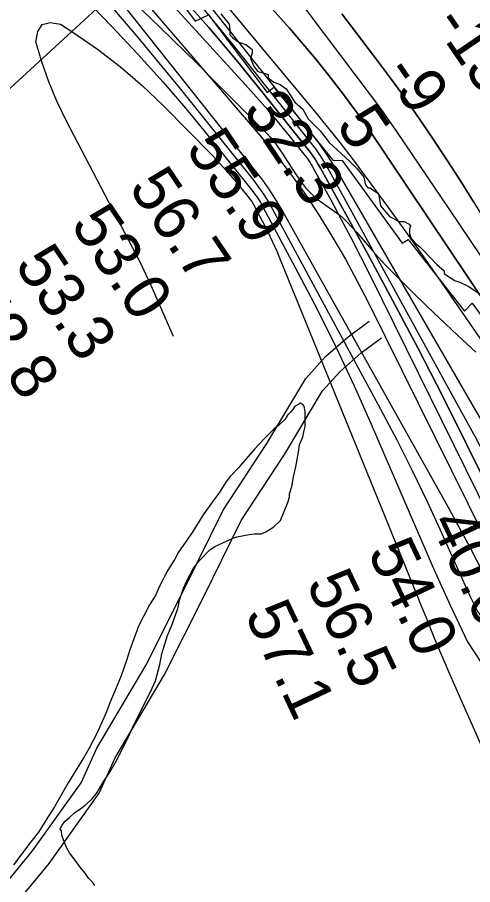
# Model space of a CAD drawing. Extents: x 3180038 to 3217926, y 922069 to 947485.
# Drawn here: x 3206460 to 3207121, y 930682 to 931941 of the extents above; entities that cross this region are included whole.
import ezdxf

# ---------------------------------------------------------------- set-up
doc = ezdxf.new("R2010")
doc.units = 0
for name, color, linetype in [('V-RIVR-EDGE', 7, 'Continuous'), ('V-RIVR-RANG', 7, 'Continuous'), ('V-ROAD-CNTR', 7, 'Continuous'), ('V-RRAP-RVMT', 7, 'Continuous'), ('V-SITE-VEGE', 7, 'Continuous'), ('V-TOPO-DPTH', 7, 'Continuous'), ('V-TOPO-MAJR', 7, 'Continuous'), ('V-TOPO-MINR', 7, 'Continuous'), ('V-TOPO-WATR', 7, 'Continuous')]:
    doc.layers.add(name, color=color, linetype=linetype)

msp = doc.modelspace()

# ---------------------------------------------------------------- linework, layer by layer
at = {"layer": 'V-RIVR-EDGE'}
msp.add_lwpolyline([(3206755.4, 931946), (3206767.5, 931931.2), (3206768.4, 931922.3), (3206768.7, 931915.8), (3206773, 931911.5), (3206781.8, 931904.9), (3206791.6, 931901.6), (3206800.8, 931894.4), (3206800.8, 931889.5), (3206798.5, 931881.3), (3206803.7, 931869.2), (3206809.2, 931862.6), (3206817.1, 931860.6), (3206824, 931858), (3206824, 931853.1), (3206832.5, 931846.8), (3206841.6, 931843.8), (3206850.1, 931837.3), (3206862.9, 931817.9), (3206874.3, 931807.7), (3206882.5, 931793.9), (3206899.5, 931776.2), (3206912.5, 931759.4), (3206942.3, 931732.5), (3206953.4, 931721), (3206963.2, 931709.2), (3206965.5, 931697.7), (3206968.7, 931693.8), (3206972, 931693.4), (3206979.5, 931688.2), (3206984.1, 931685.2), (3206985.4, 931679.6), (3206987, 931667.5), (3207000.1, 931651.7), (3207014.2, 931644.8), (3207021.4, 931644.5), (3207028.9, 931640.9), (3207030.9, 931637.9), (3207029.5, 931634), (3207029.2, 931627.4), (3207031.5, 931619.9), (3207037.4, 931613), (3207044.2, 931607.7), (3207049.8, 931602.8), (3207069.1, 931582.4), (3207079.5, 931573.2), (3207079.5, 931569), (3207094.6, 931558.8), (3207102.4, 931556.8), (3207114.5, 931550.9), (3207145.9, 931530.1)], dxfattribs=at)
at = {"layer": 'V-RIVR-RANG'}
msp.add_line((3206320.1, 931718.9), (3207041.1, 932382.6), dxfattribs=at)
at = {"layer": 'V-ROAD-CNTR'}
for points in [[(3206168.5, 930319.5), (3206215.9, 930386.3), (3206327.3, 930549.4), (3206363, 930599.7), (3206415.6, 930649.6), (3206482.3, 930730.9), (3206552.8, 930829.8), (3206575.8, 930880), (3206646.8, 931000.2), (3206702.9, 931111.8), (3206758.9, 931225.4), (3206822.4, 931322.2), (3206878.9, 931416.9), (3206907.6, 931448.5), (3206940.5, 931477.3), (3206970.9, 931500)], [(3206193.1, 930302.3), (3206240.6, 930369.2), (3206352, 930532.3), (3206385.8, 930580), (3206437.6, 930629.2), (3206506.2, 930712.6), (3206578.9, 930814.7), (3206602.4, 930866.1), (3206673.1, 930985.8), (3206729.7, 931098.4), (3206785, 931210.5), (3206847.8, 931306.3), (3206903.1, 931398.9), (3206928.6, 931427), (3206959.3, 931453.9), (3206988.9, 931476)]]:
    msp.add_lwpolyline(points, dxfattribs=at)
at = {"layer": 'V-RRAP-RVMT'}
msp.add_lwpolyline([(3206323.9, 932363), (3206336.5, 932372.7), (3206426.6, 932259.9), (3206447.3, 932261.9), (3206614.1, 932040.8), (3206633.2, 932049.6), (3206718.2, 931935.6), (3206737.5, 931944.7), (3206822.9, 931831.8), (3206832.4, 931839.6), (3206918, 931733.6), (3206931.4, 931733.1), (3207018.8, 931613.2), (3207027.3, 931618.6), (3207109.2, 931514.3), (3207120.3, 931526.3), (3207196.5, 931420.4), (3207229.4, 931436), (3207277, 931375.6)], dxfattribs=at)
at = {"layer": 'V-SITE-VEGE'}
for points in [[(3206556.6, 932033.2), (3206666.9, 931926.8), (3206686.7, 931907.7), (3206721, 931874), (3206746.5, 931848.6), (3206784.7, 931810.2), (3206822.7, 931771.8), (3206827.2, 931767), (3206831.2, 931762.4), (3206834.7, 931757.9), (3206838, 931753.5), (3206843.8, 931745.2), (3206863, 931715.2), (3206868, 931707.8), (3206871.8, 931702.4), (3206874.8, 931698.5), (3206879.6, 931692.7), (3206884.5, 931687.1), (3206887.5, 931684.2), (3206890.4, 931681.5), (3206896.1, 931676.8), (3206901.4, 931672.9), (3206920.1, 931659.8), (3206924.7, 931656.5), (3206928.1, 931653.9), (3206933, 931649.7), (3206937.5, 931645.3), (3206945.7, 931636.6), (3206952.7, 931628.9), (3206976.7, 931601.3), (3206988.8, 931587.6), (3206995, 931580.9), (3207001.4, 931574.4), (3207031.9, 931544), (3207055, 931521.5), (3207072.5, 931504.7), (3207099, 931479.8), (3207125.7, 931455.1)], [(3206572.7, 930680.5), (3206569.6, 930685.1), (3206563.4, 930691.4), (3206558.8, 930698.4), (3206551.1, 930707.8), (3206545.7, 930715.6), (3206535.7, 930728), (3206531.8, 930735.8), (3206527.2, 930746.7), (3206524.9, 930753), (3206524.2, 930760), (3206522.6, 930762.3), (3206525, 930767.7), (3206529.7, 930773.9), (3206535.9, 930779.3), (3206543, 930786.3), (3206552.3, 930792.4), (3206558.6, 930797.1), (3206567.9, 930805.6), (3206575, 930814.1), (3206585.9, 930831.9), (3206594.6, 930845), (3206605.5, 930864.4), (3206622.8, 930900), (3206629.1, 930914), (3206653.4, 930962), (3206660.5, 930977.5), (3206666.9, 931001.6), (3206670, 931017.1), (3206678, 931043.5), (3206685, 931059.7), (3206692.9, 931083), (3206696.1, 931096.2), (3206701.6, 931112.5), (3206707.1, 931124.9), (3206715.8, 931141.1), (3206725.2, 931152.7), (3206740, 931168.2), (3206747, 931172.8), (3206771.9, 931184.3), (3206778.9, 931186.6), (3206796.8, 931190.4), (3206803.8, 931191.2), (3206813.9, 931191.1), (3206820.9, 931194.2), (3206832.6, 931201.1), (3206842, 931210.4), (3206853, 931236.7), (3206855.4, 931244.5), (3206855.4, 931249.2), (3206858.6, 931260), (3206861, 931274), (3206864.2, 931288.7), (3206868.2, 931309.7), (3206869.8, 931320.5), (3206874.5, 931332.2), (3206876.1, 931339.2), (3206877.7, 931346.9), (3206877.8, 931368.7), (3206876.3, 931376.4), (3206874.7, 931378.8), (3206870.9, 931381.1), (3206868.5, 931379.6), (3206865.4, 931377.3), (3206862.3, 931375.7), (3206859.9, 931371.9), (3206856.8, 931368), (3206852.1, 931363.4), (3206849, 931357.9), (3206838.8, 931347.9), (3206833.4, 931344), (3206817.8, 931328.6), (3206804.5, 931313.9), (3206785.7, 931292.3), (3206781.8, 931287.6), (3206769.3, 931274.5), (3206763, 931266), (3206752.9, 931250.5), (3206744.3, 931238.9), (3206731, 931220.3), (3206712.9, 931191.6), (3206694.1, 931164.6), (3206688.6, 931154.5), (3206678.5, 931138.2), (3206666.7, 931115), (3206661.2, 931102.6), (3206651.8, 931087.9), (3206636.1, 931056.9), (3206629, 931037.5), (3206623.5, 931022.8), (3206618.7, 931007.3), (3206610.8, 930984.8), (3206603.8, 930967.7), (3206594.3, 930946), (3206589.6, 930932.8), (3206575.4, 930901.1), (3206564.4, 930880.2), (3206556.6, 930866.2)], [(3206556.6, 930866.2), (3206547.2, 930850.7), (3206533.9, 930829.8), (3206514.3, 930795), (3206505.6, 930781), (3206490.8, 930757.8), (3206479.8, 930743.9), (3206454.8, 930710.6)]]:
    msp.add_lwpolyline(points, dxfattribs=at)
at = {"layer": 'V-TOPO-DPTH'}
for points in [[(3207192.2, 931557.7), (3207143.1, 931520.9), (3206968.1, 931782.1), (3206966, 931785.1), (3206963.9, 931788), (3206930.4, 931833), (3206912.3, 931856.7), (3206893.7, 931880), (3206874.6, 931902.8), (3206855, 931925.3), (3206467.2, 932358.5)], [(3207814.9, 930585.9), (3207552.8, 930849.8), (3207510, 930921), (3207467.7, 930992.6), (3207425.8, 931064.4), (3207354.6, 931187.6), (3207348.6, 931197.9), (3207342.5, 931208.2), (3207336.4, 931218.5), (3207330.3, 931228.8), (3207297.6, 931282.9), (3207274.8, 931320.1), (3207251.7, 931357), (3207228, 931393.6), (3207204, 931430), (3206968.1, 931782.1), (3206966, 931785.1), (3206963.9, 931788), (3206930.4, 931833), (3206912.3, 931856.7), (3206893.7, 931880), (3206874.6, 931902.8), (3206855, 931925.3), (3206467.2, 932358.5)], [(3206644.4, 932078), (3206887.2, 931772.1), (3206897.4, 931758.7), (3206907.1, 931745.1), (3206916.3, 931731), (3206925, 931716.6), (3207143.1, 931339.4), (3207160.5, 931309.9), (3207178.3, 931280.6), (3207196.5, 931251.6), (3207215, 931222.8), (3207234.5, 931194.7), (3207255, 931167.4), (3207605.3, 930635.3)], [(3206644.4, 932078), (3206887.2, 931772.1), (3206897.4, 931758.7), (3206907.1, 931745.1), (3206916.3, 931731), (3206925, 931716.6), (3207143.1, 931339.4), (3207160.5, 931309.9), (3207178.3, 931280.6), (3207196.5, 931251.6), (3207215, 931222.8), (3207234.5, 931194.7), (3207255, 931167.4), (3207605.3, 930635.3)], [(3207595.8, 930544.3), (3207263.4, 931034.5), (3207254.3, 931049.4), (3207217.6, 931113), (3207209.6, 931127.2), (3207201.8, 931141.4), (3207194.3, 931155.9), (3207186.9, 931170.4), (3207112.7, 931320.6), (3207077.6, 931390.5), (3207041.9, 931460.2), (3207005.3, 931529.3), (3206968.2, 931598.2), (3206900.3, 931722), (3206896.5, 931728.6), (3206892.4, 931735.1), (3206888.1, 931741.3), (3206883.5, 931747.4), (3206816.6, 931831.7), (3206777.8, 931879.4), (3206738.3, 931926.4), (3206697.7, 931972.5)], [(3206931.1, 931946.1), (3206980, 931881.7), (3207001.6, 931852.8), (3207022.8, 931823.6), (3207043.4, 931794), (3207063.7, 931764.1), (3207083.6, 931734), (3207103.1, 931703.6), (3207122.3, 931673), (3207141.2, 931642.3), (3207192.2, 931557.7)], [(3207122.3, 931673), (3207103.1, 931703.6), (3207083.6, 931734), (3207063.7, 931764.1), (3207043.4, 931794), (3207022.8, 931823.6), (3207001.6, 931852.8), (3206980, 931881.7), (3206931.1, 931946.1)]]:
    msp.add_lwpolyline(points, dxfattribs=at)
at = {"layer": 'V-TOPO-MAJR'}
msp.add_lwpolyline([(3206540.1, 932052), (3206805, 931718.9), (3206815.8, 931704.6), (3206826.1, 931690), (3206835.7, 931674.9), (3206844.8, 931659.5), (3207086.4, 931227.8), (3207096.7, 931209.2), (3207106.9, 931190.5), (3207116.9, 931171.7), (3207126.7, 931152.8), (3207136.7, 931134), (3207146.9, 931115.4), (3207157.5, 931096.9), (3207168.3, 931078.6), (3207493.1, 930610)], dxfattribs=at)
at = {"layer": 'V-TOPO-MINR'}
for points in [[(3206467.2, 932358.5), (3206855, 931925.3), (3206874.6, 931902.8), (3206893.7, 931880), (3206912.3, 931856.7), (3206930.4, 931833), (3206963.9, 931788), (3206966, 931785.1), (3206968.1, 931782.1), (3207204, 931430), (3207228, 931393.6), (3207251.7, 931357), (3207274.8, 931320.1), (3207297.6, 931282.9), (3207330.3, 931228.8), (3207336.4, 931218.5), (3207342.5, 931208.2), (3207348.6, 931197.9), (3207354.6, 931187.6), (3207425.8, 931064.4), (3207467.7, 930992.6), (3207510, 930921), (3207552.8, 930849.8), (3207814.9, 930585.9)], [(3206583.4, 932344.8), (3206970.9, 931830.3), (3206981.2, 931816.4), (3206991.5, 931802.3), (3207001.5, 931788.1), (3207011.3, 931773.8), (3207086.5, 931663.2), (3207133.3, 931593.2), (3207179.3, 931522.7), (3207224.2, 931451.4), (3207268.4, 931379.7), (3207340.1, 931261.3), (3207352.8, 931240.2), (3207365.4, 931219.1), (3207378, 931197.9), (3207390.5, 931176.7), (3207420.2, 931126), (3207447.6, 931079.5), (3207475.3, 931033.1), (3207503.1, 930986.9), (3207531.2, 930940.7), (3207574.5, 930870), (3207891.1, 930663.2)], [(3206380.1, 932293.2), (3206791, 931843.8), (3206807.4, 931825.4), (3206823.5, 931806.9), (3206839.3, 931788), (3206854.8, 931768.9), (3206881.6, 931735.1), (3206883.4, 931732.7), (3206885.2, 931730.2), (3206886.8, 931727.6), (3206888.3, 931724.9), (3206915.1, 931676), (3206929.8, 931648.7), (3206944.2, 931621.4), (3206958.3, 931593.8), (3206972.2, 931566.2), (3207163.1, 931178.7), (3207174.4, 931156.3), (3207186, 931134), (3207198.1, 931111.9), (3207210.4, 931090), (3207562.4, 930562.6)], [(3206375.6, 932278.4), (3206813.2, 931768.4), (3206836.2, 931740.4), (3206858.3, 931711.8), (3206879.2, 931682.2), (3206899.2, 931652.1), (3206918.1, 931621.1), (3206936.3, 931589.9), (3206953.5, 931558), (3206970.1, 931525.8), (3207137.8, 931187.4), (3207153.4, 931156.6), (3207169.4, 931126.1), (3207186, 931095.9), (3207203.1, 931065.9), (3207476.7, 930676.4)], [(3206515.9, 932256.1), (3206891.3, 931804.7), (3206909.8, 931782), (3206928, 931759.2), (3206945.9, 931736), (3206963.4, 931712.6), (3206981.3, 931688.3), (3207007.4, 931652.5), (3207033.3, 931616.5), (3207058.9, 931580.2), (3207084.2, 931543.8), (3207306.9, 931220.5)], [(3206308.1, 932227.2), (3206598, 931927.1), (3206635.3, 931887.5), (3206671.8, 931847.2), (3206707.1, 931805.8), (3206741.7, 931763.9), (3206800.6, 931690.4), (3206805, 931684.5), (3206809.2, 931678.5), (3206813, 931672.3), (3206816.6, 931666), (3206867.5, 931570.8), (3206895.7, 931516.5), (3206922.9, 931461.7), (3206948.8, 931406.2), (3206973.8, 931350.3), (3207064.1, 931141), (3207076, 931114.1), (3207088.1, 931087.4), (3207100.7, 931060.9), (3207113.6, 931034.6), (3207418.4, 930569.8)], [(3206575, 931982.3), (3206635.8, 931911.5), (3206695.2, 931839.4), (3206802.8, 931704.6), (3206810.3, 931694.6), (3206817.6, 931684.3), (3206824.2, 931673.6), (3206830.5, 931662.6), (3206987.4, 931372.1), (3207010.7, 931327.8), (3207033.3, 931283.1), (3207054.9, 931238), (3207075.9, 931192.5), (3207106.2, 931124.9), (3207111.6, 931113), (3207117.1, 931101.2), (3207122.7, 931089.4), (3207128.5, 931077.7), (3207522, 930526.1)], [(3206697.7, 931972.5), (3206738.3, 931926.4), (3206777.8, 931879.4), (3206816.6, 931831.7), (3206883.5, 931747.4), (3206888.1, 931741.3), (3206892.4, 931735.1), (3206896.5, 931728.6), (3206900.3, 931722), (3206968.2, 931598.2), (3207005.3, 931529.3), (3207041.9, 931460.2), (3207077.6, 931390.5), (3207112.7, 931320.6), (3207186.9, 931170.4), (3207194.3, 931155.9), (3207201.8, 931141.4), (3207209.6, 931127.2), (3207217.6, 931113), (3207254.3, 931049.4), (3207263.4, 931034.5), (3207595.8, 930544.3)], [(3206714, 931973.7), (3206773.6, 931900.5), (3206885.4, 931759.7), (3206892.7, 931750), (3206899.7, 931740), (3206906.2, 931729.7), (3206912.3, 931719.2), (3207105, 931367.9), (3207124.5, 931331.8), (3207143.7, 931295.5), (3207162.5, 931259), (3207180.9, 931222.4), (3207210.8, 931162.1), (3207214.2, 931155.5), (3207217.6, 931148.9), (3207221.1, 931142.4), (3207224.8, 931136), (3207616.4, 930552.9)], [(3206931.1, 931946.1), (3206980, 931881.7), (3207001.6, 931852.8), (3207022.8, 931823.6), (3207043.4, 931794), (3207063.7, 931764.1), (3207083.6, 931734), (3207103.1, 931703.6), (3207122.3, 931673)], [(3206687, 931477.6), (3206654.4, 931551.9), (3206650.7, 931560.2), (3206646.9, 931568.4), (3206642.9, 931576.5), (3206638.8, 931584.6), (3206530.8, 931792.1), (3206517.7, 931819.6), (3206505.8, 931847.6), (3206495.8, 931876.4), (3206487.1, 931905.6), (3206489.9, 931920.6), (3206496.2, 931930.8), (3206507.8, 931933.6), (3206522.9, 931931.4), (3206542.3, 931918.8), (3206576.8, 931894.8), (3206610.1, 931869.3), (3206641.7, 931841.7), (3206672.1, 931812.6), (3206743.2, 931740.3), (3206753.4, 931729.6), (3206763.3, 931718.7), (3206773, 931707.4), (3206782.4, 931696), (3206798.4, 931676.1), (3206799.6, 931674.5), (3206800.8, 931672.9), (3206802.9, 931669.4), (3206815.9, 931644.8), (3206823.1, 931630.6), (3206830.1, 931616.2), (3206836.6, 931601.7), (3206842.8, 931587), (3207039.8, 931102.5), (3207046.3, 931086.6), (3207052.8, 931070.6), (3207059.3, 931054.7), (3207065.8, 931038.8), (3207072.4, 931022.9), (3207079.1, 931007.1), (3207085.9, 930991.3), (3207092.8, 930975.6), (3207330.7, 930437.6)]]:
    msp.add_lwpolyline(points, dxfattribs=at)
at = {"layer": 'V-TOPO-WATR'}
msp.add_lwpolyline([(3206644.4, 932078), (3206887.2, 931772.1), (3206897.4, 931758.7), (3206907.1, 931745.1), (3206916.3, 931731), (3206925, 931716.6), (3207143.1, 931339.4), (3207160.5, 931309.9), (3207178.3, 931280.6), (3207196.5, 931251.6), (3207215, 931222.8), (3207234.5, 931194.7), (3207255, 931167.4), (3207605.3, 930635.3)], dxfattribs=at)

# ---------------------------------------------------------------- texts
at = {"layer": 'V-RIVR-RANG'}
for s, rotation, p in [('-13', 304.3206, (3207062.6, 931932.5)), ('-9', 304.3206, (3206990.5, 931860.9)), ('32.3', 304.0383, (3206786.1, 931806.5)), ('5', 304.3206, (3206921.6, 931784.4)), ('55.9', 304.0383, (3206703.3, 931750.5)), ('56.7', 304.0383, (3206620.7, 931694.1)), ('53.0', 304.0383, (3206536.3, 931640.3)), ('53.3', 304.0383, (3206455.2, 931581.8)), ('52.8', 304.0383, (3206372.5, 931525.6)), ('40.0', 295.2583, (3207058.2, 931207.9)), ('54.0', 295.2583, (3206967.9, 931165)), ('56.5', 295.2583, (3206878.8, 931119.5)), ('57.1', 295.2583, (3206789.5, 931074.5))]:
    msp.add_text(s, height=67, rotation=rotation, dxfattribs=at).set_placement(p)

doc.saveas('drawing.dxf')
